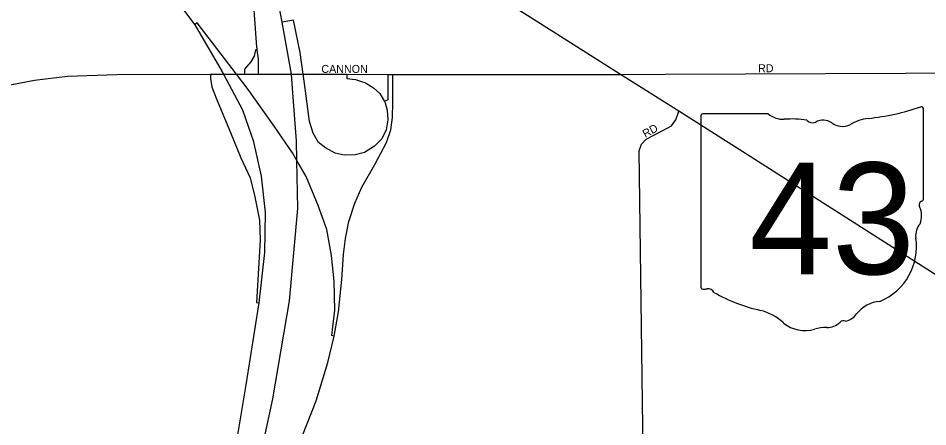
# Model space of a CAD drawing. Extents: x 2010165 to 2382125, y 1060529 to 1407316.
# Drawn here: x 2239491 to 2245174, y 1241401 to 1243951 of the extents above; entities that cross this region are included whole.
import ezdxf

# ---------------------------------------------------------------- set-up
doc = ezdxf.new("R2010")
doc.units = 0
for name, color, linetype in [('GM_X_City_Street', 7, 'Continuous'), ('GM_X_City_Street_Text', 7, 'Continuous'), ('GM_X_Interchange_Ramps', 7, 'Continuous'), ('GM_X_Interstate_Route', 7, 'Continuous'), ('GM_X_State_Location', 7, 'Continuous'), ('GM_X_State_Route', 7, 'Continuous'), ('GM_X_State_Shield', 7, 'Continuous')]:
    doc.layers.add(name, color=color, linetype=linetype)

msp = doc.modelspace()

# ---------------------------------------------------------------- linework, layer by layer
at = {"layer": 'GM_X_City_Street'}
for points in [[(2238208.7, 1243233.6), (2238267.7, 1243239.3), (2239397.8, 1243526.3), (2239593.2, 1243563.5), (2239797.8, 1243589.5), (2240106.7, 1243598.8), (2240692.9, 1243600.6), (2240773.2, 1243600.6), (2240854.8, 1243600.6), (2240905.3, 1243600.5), (2240989.6, 1243600.5)], [(2240989.6, 1243600.5), (2241128.5, 1243600.5)], [(2241128.5, 1243600.5), (2241197.9, 1243600.5)], [(2241197.9, 1243600.5), (2241271.1, 1243600.4), (2241543.3, 1243600.4), (2241800, 1243600.3), (2241830.3, 1243600.3), (2243214.1, 1243599.8)], [(2243214.1, 1243599.8), (2243253.4, 1243599.8), (2243533.5, 1243601)], [(2243533.5, 1243601), (2246034.9, 1243611.9)], [(2243400.2, 1240929.4), (2243369.3, 1243123.2), (2243384.1, 1243163.6), (2243414.6, 1243195.7), (2243514.1, 1243246.8), (2243572.1, 1243279.3), (2243600.3, 1243316), (2243618.5, 1243371.4)]]:
    msp.add_lwpolyline(points, dxfattribs=at)
at = {"layer": 'GM_X_Interchange_Ramps'}
for points in [[(2240941.8, 1244934.8), (2240881.2, 1244922.6), (2240923.3, 1244565.5), (2240977.6, 1243796.7), (2240981.8, 1243753.2), (2240989.5, 1243694.2), (2240989.5, 1243633), (2240989.6, 1243600.5)], [(2241543.3, 1243600.4), (2241543.3, 1243575.1), (2241597.6, 1243567.2), (2241660.2, 1243547), (2241709.7, 1243516), (2241749.9, 1243481.1), (2241780.1, 1243430.1), (2241784.3, 1243423.1), (2241796.2, 1243377.7), (2241799.6, 1243316.3), (2241789.3, 1243253.1), (2241762.9, 1243198.3), (2241717.1, 1243152.5), (2241655, 1243111.9), (2241595.8, 1243098.1), (2241527.7, 1243095.4), (2241471.5, 1243108.4), (2241410.8, 1243142.2), (2241366.8, 1243174.2), (2241332.6, 1243232.2), (2241310.1, 1243305.8), (2241278.7, 1243543.2), (2241271.1, 1243600.4), (2241253.2, 1243735.7), (2241210.3, 1243938.5), (2241139.3, 1243925)], [(2241464.4, 1241966.8), (2241451, 1241969.5), (2241468.7, 1242129), (2241464.8, 1242309.1), (2241448.7, 1242470.2), (2241419.1, 1242632.8), (2241364.3, 1242781.2), (2241289.3, 1242962.4), (2241232, 1243061.8), (2241203.9, 1243110.8), (2241089.8, 1243275.9), (2240934.4, 1243496.4), (2240854.8, 1243600.6), (2240609.8, 1243921.2), (2240595.1, 1243908.9)], [(2240981.8, 1243753.2), (2240973.7, 1243752.4), (2240964.8, 1243713.5), (2240944.2, 1243678.4), (2240905.2, 1243631.8), (2240905.3, 1243600.5)], [(2240692.9, 1243600.6), (2240693, 1243574.5), (2240701.5, 1243522.2), (2240727.3, 1243452.5), (2240817.8, 1243238.1), (2240881.5, 1243078.5), (2240939, 1242953.5), (2240970, 1242834.8), (2240998.1, 1242689.3), (2241001.5, 1242566.9), (2240996.4, 1242459), (2240978.9, 1242176.2), (2240993.4, 1242174.6)], [(2240771, 1240178.6), (2240894.8, 1240151.5), (2241016.1, 1240606), (2241102.2, 1240864.3), (2241120, 1240918.3), (2241234.7, 1241266.6), (2241352, 1241562.2), (2241424.6, 1241802.1), (2241464.4, 1241966.8), (2241492.7, 1242118.7), (2241513.6, 1242320.7), (2241523.9, 1242475.5), (2241535, 1242576), (2241556.8, 1242682), (2241593.2, 1242796.7), (2241638.1, 1242896.8), (2241718, 1243037.2), (2241790.8, 1243174.9), (2241819.8, 1243253.1), (2241828.3, 1243330.1), (2241831.7, 1243421.8), (2241830.5, 1243573.8), (2241830.3, 1243600.3)], [(2241800, 1243600.3), (2241800.1, 1243574.2), (2241799.9, 1243441.7), (2241780.1, 1243430.1)]]:
    msp.add_lwpolyline(points, dxfattribs=at)
at = {"layer": 'GM_X_Interstate_Route'}
for points in [[(2241204.7, 1243511.1), (2241197.9, 1243600.5), (2241139.3, 1243925), (2241109.4, 1244090.8), (2240941.8, 1244934.8), (2240912.8, 1245080.6), (2240592.9, 1246740.1), (2240496.4, 1247330.8), (2240465.3, 1247834.1), (2240462.3, 1248122.8), (2240484, 1248505.5), (2240539.4, 1248963.5), (2240561.7, 1249064)], [(2239868.9, 1244875), (2240595.1, 1243908.9), (2240762.3, 1243620.7)], [(2240762.3, 1243620.7), (2240763.4, 1243618.8), (2240773.2, 1243600.6), (2240892.8, 1243378.7), (2240929.6, 1243271.2)], [(2240830.3, 1240442.7), (2240940.9, 1240917.2), (2241081, 1241574.6), (2241185.6, 1242186.3), (2241237.9, 1242762.6), (2241232, 1243061.8), (2241229.7, 1243184.5), (2241204.7, 1243511.1)], [(2240929.6, 1243271.2), (2240958.7, 1243186.5), (2241008.1, 1242965.4), (2241034, 1242737.1), (2241029.2, 1242487.6), (2240993.4, 1242174.6), (2240913.7, 1241663), (2240807.5, 1241025.4), (2240807.7, 1240916.3), (2240808.7, 1240350.4)]]:
    msp.add_lwpolyline(points, dxfattribs=at)
at = {"layer": 'GM_X_State_Route'}
for points in [[(2242855.5, 1243851.5), (2240912.8, 1245080.6), (2238556.3, 1246561)], [(2244018.9, 1243116.2), (2243618.5, 1243371.4), (2243253.4, 1243599.8), (2242855.5, 1243851.5)], [(2245001, 1242490.4), (2244018.9, 1243116.2)], [(2246054.5, 1241887.3), (2245901.4, 1241951.8), (2245795.2, 1241991.4), (2245710.9, 1242043.2), (2245602.5, 1242108.8), (2245457.9, 1242200.4), (2245281.2, 1242311.9), (2245001, 1242490.4)]]:
    msp.add_lwpolyline(points, dxfattribs=at)
at = {"layer": 'GM_X_State_Shield'}
for p, q in [((2245146.9, 1242826.8), (2245146.9, 1243379.5)), ((2243754.7, 1243335.2), (2243754.7, 1242278.5)), ((2244176.1, 1243353.4), (2243768.4, 1243353.4)), ((2245146.7, 1242826.9), (2245146.9, 1242826.8))]:
    msp.add_line(p, q, dxfattribs=at)
for centre, radius, start, end in [((2244651, 1244793.9), 1476.4, 275.8445, 288.9065), ((2245131.4, 1243381.8), 15.5, 351.8621, 97.738), ((2243770.7, 1243337.4), 16.1, 98.1301, 188.1301), ((2244273.2, 1243476), 156.4, 231.6195, 271.1119), ((2244325.1, 1242760.1), 561.6, 80.4867, 94.9883), ((2244452.6, 1243342.9), 45.1, 219.7921, 297.1024), ((2244518.8, 1243220.8), 93.8, 54.4667, 119.1411), ((2244839.3, 1243030.6), 297, 97.3462, 120.7689), ((2244639.9, 1243388.3), 112.9, 233.8562, 294.8282), ((2245143.3, 1242786.2), 24, 107.944, 210.337), ((2245130.3, 1242824.7), 16.6, 289.6038, 7.7341), ((2244990.7, 1242716.3), 144, 340.033, 23.6496), ((2245202.4, 1242595.5), 104.8, 136.8065, 186.9296), ((2244733.7, 1242525.2), 369.3, 292.3089, 8.9858), ((2243770.8, 1242276.2), 16.3, 171.9584, 258.3066), ((2243773.3, 1242384.3), 124.2, 267.339, 280.6039), ((2243798.7, 1242217.6), 44.8, 29.7484, 93.2717), ((2244364, 1243166.9), 1066.1, 240.4129, 257.1985), ((2244889.4, 1241981.9), 202.2, 94.4031, 142.5768), ((2244046.1, 1241803.8), 333.6, 47.1842, 75.836), ((2244544.7, 1242133.2), 112.8, 268.777, 315.5493), ((2244646.7, 1242030.9), 31.8, 65.7517, 132.6484), ((2244633.1, 1242176.1), 119.3, 282.8732, 323.2771), ((2244406.9, 1242212.3), 211.7, 230.7004, 286.2918), ((2244529.2, 1241847), 173.9, 85.6951, 111.2099)]:
    msp.add_arc(centre, radius, start, end, dxfattribs=at)

# ---------------------------------------------------------------- texts
at = {"layer": 'GM_X_City_Street_Text'}
for s, rotation, p in [('CANNON', 0, (2241384.9, 1243609)), ('RD', 0, (2244112.9, 1243613.3)), ('RD', 29.0628, (2243408.7, 1243203))]:
    msp.add_text(s, height=50, rotation=rotation, dxfattribs=at).set_placement(p)
at = {"layer": 'GM_X_State_Location'}
for s in ['s', 'r']:
    msp.add_text(s, height=1, dxfattribs=at).set_placement((2244435.1, 1242736.6))
msp.add_text('43', height=1, rotation=0, dxfattribs=at).set_placement((2244183.3, 1242663.8))
at = {"layer": 'GM_X_State_Shield'}
msp.add_text('43', height=696.1, dxfattribs=at).set_placement((2244057.3, 1242353))

doc.saveas('drawing.dxf')
